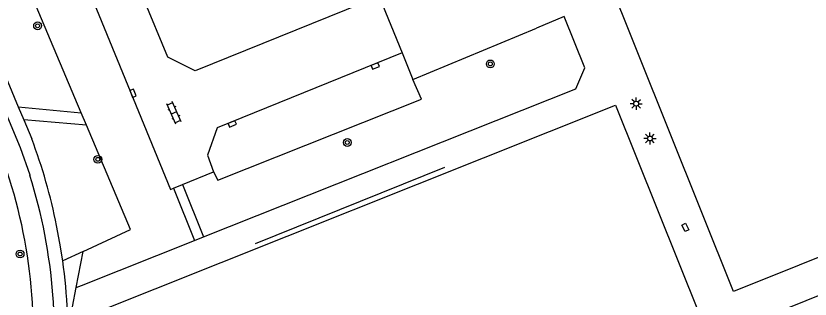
# Model space of a CAD drawing. Extents: x 137999 to 141000, y 397500 to 400501.
# Drawn here: x 138365.5 to 138446.7, y 399057.4 to 399086.4 of the extents above; entities that cross this region are included whole.
import ezdxf

# ---------------------------------------------------------------- set-up
doc = ezdxf.new("R2010")
doc.units = 0
for name, color, linetype in [('gg-afsc-hekwerk', 7, 'Continuous'), ('gg-knt-verharding', 7, 'Continuous'), ('gt-grn-groengrens', 7, 'Continuous'), ('gt-symb-boom', 7, 'Continuous'), ('gt-symb-klinker verharding', 7, 'Continuous'), ('gt-symb-kolk', 7, 'Continuous'), ('gt-symb-kolk center center', 7, 'Continuous'), ('gt-symb-lichtmast', 7, 'Continuous')]:
    doc.layers.add(name, color=color, linetype=linetype)

# ---------------------------------------------------------------- blocks, each defined once
blk = doc.blocks.new('gt0-BOOM')
at = {"layer": 'gt-symb-boom'}
for radius in [0.4, 0.2]:
    blk.add_circle((0, 0), radius, dxfattribs=at)
blk = doc.blocks.new('gt0-KOLK')
at = {"layer": 'gt-symb-kolk'}
blk.add_lwpolyline([(0, 0), (0.375, 0), (0.375, 0.4), (-0.375, 0.4), (-0.375, 0), (0, 0)], dxfattribs=at)
blk = doc.blocks.new('gt0-KL1')
at = {"layer": 'gt-symb-klinker verharding'}
for p, q in [((-1.15, 0.3), (1.15, 0.3)), ((-1, -0.3), (-1, 0.3)), ((-0.5, 0.3), (-0.5, 0.45)), ((0, -0.3), (0, 0.3)), ((0.5, 0.3), (0.5, 0.45)), ((1, -0.3), (1, 0.3)), ((-1.15, -0.3), (1.15, -0.3)), ((-0.5, -0.45), (-0.5, -0.3)), ((0.5, -0.45), (0.5, -0.3))]:
    blk.add_line(p, q, dxfattribs=at)
blk = doc.blocks.new('gt0-LMAST')
at = {"layer": 'gt-symb-lichtmast'}
for p, q in [((-0.182, 0.173), (-0.447, 0.438)), ((-0.005, 0.246), (-0.005, 0.621)), ((0.172, 0.173), (0.437, 0.438)), ((-0.255, -0.004), (-0.63, -0.004)), ((-0.182, -0.181), (-0.447, -0.446)), ((-0.005, -0.254), (-0.005, -0.629)), ((0.437, -0.446), (0.172, -0.181)), ((0.245, -0.004), (0.62, -0.004))]:
    blk.add_line(p, q, dxfattribs=at)
blk.add_circle((-0.005, -0.004), 0.25, dxfattribs=at)
blk = doc.blocks.new('gt0-KOLKCC')
at = {"layer": 'gt-symb-kolk center center'}
blk.add_lwpolyline([(-0.375, 0.2), (0.375, 0.2), (0.375, -0.2), (-0.375, -0.2)], close=True, dxfattribs=at)

msp = doc.modelspace()

# ---------------------------------------------------------------- linework, layer by layer
at = {"layer": 'gg-afsc-hekwerk'}
for p, q in [((138372.166, 399076.489), (138349.55, 399130.274)), ((138372.691, 399075.24), (138372.166, 399076.489)), ((138377.187, 399064.547), (138372.691, 399075.24)), ((138389.987, 399063.108), (138409.364, 399070.929)), ((138372.362, 399062.306), (138377.187, 399064.547)), ((138371.649, 399058.594), (138372.362, 399062.306)), ((138371.271, 399056.625), (138371.649, 399058.594))]:
    msp.add_line(p, q, dxfattribs=at)
at = {"layer": 'gg-knt-verharding'}
for p, q in [((138402.633, 399088.443), (138404.995, 399082.638)), ((138421.57, 399086.38), (138418.743, 399085.182)), ((138406.097, 399079.928), (138418.743, 399085.182)), ((138362.946, 399083.739), (138365.725, 399077.115)), ((138404.995, 399082.638), (138406.097, 399079.928)), ((138365.725, 399077.115), (138366.276, 399075.803)), ((138366.276, 399075.803), (138367.102, 399073.834)), ((138366.889, 399070.14), (138366.911, 399070.069)), ((138382.536, 399069.157), (138385.709, 399070.461)), ((138381.619, 399068.78), (138382.536, 399069.157)), ((138381.619, 399068.78), (138383.768, 399063.424)), ((138382.536, 399069.157), (138384.682, 399063.789)), ((138383.768, 399063.424), (138384.682, 399063.789)), ((138372.184, 399058.807), (138383.768, 399063.424)), ((138371.649, 399058.594), (138372.184, 399058.807))]:
    msp.add_line(p, q, dxfattribs=at)
for points in [[(138402.84, 399148.3), (138403.646, 399150.211), (138456.176, 399171.331), (138492.795, 399079.866), (138438.899, 399058.203), (138402.84, 399148.3)], [(138355.885, 399132.254), (138357.742, 399126.775), (138359.519, 399121.786), (138381.288, 399068.644), (138381.619, 399068.78)], [(138345.686, 399121.495), (138347.11, 399117.97), (138365.932, 399072.965), (138366.889, 399070.14)], [(138402.633, 399088.443), (138383.828, 399080.798), (138381.014, 399082.224), (138378.547, 399088.241), (138379.592, 399091.278), (138398.386, 399098.882)], [(138384.682, 399063.789), (138422.766, 399078.969), (138423.677, 399081.124), (138421.57, 399086.38)], [(138404.995, 399082.638), (138386.084, 399074.966), (138385.065, 399072.151), (138385.709, 399070.461)], [(138385.709, 399070.461), (138386.123, 399069.604), (138406.986, 399077.914), (138406.097, 399079.928)], [(138463.405, 398985.959), (138409.59, 398964.456), (138372.964, 399055.788), (138426.814, 399077.283), (138463.405, 398985.959)], [(138494.119, 399076.486), (138510.72, 399035.223), (138456.876, 399013.601), (138440.276, 399054.864), (138494.119, 399076.486)], [(138370.272, 399061.335), (138369.987, 399063.151), (138369.642, 399064.953)]]:
    msp.add_lwpolyline(points, dxfattribs=at)
for centre, radius, start, end in [((138313.972, 399053.835), 56.77, 11.29425, 20.62722), ((138314.333, 399053.764), 52.951, 353.0816, 21.02278), ((138314.941, 399053.725), 54.48, 351.25479, 17.45757), ((138316.184, 399053.771), 54.614, 2.41035, 7.96085)]:
    msp.add_arc(centre, radius, start, end, dxfattribs=at)
at = {"layer": 'gt-grn-groengrens'}
for p, q in [((138365.725, 399077.115), (138372.166, 399076.489)), ((138372.691, 399075.24), (138366.276, 399075.803)), ((138372.362, 399062.306), (138370.272, 399061.335))]:
    msp.add_line(p, q, dxfattribs=at)

# ---------------------------------------------------------------- block references
at = {"layer": 'gt-symb-boom'}
for p in [(138367.699, 399085.422), (138414.02, 399081.516), (138399.382, 399073.463), (138373.86, 399071.736), (138365.908, 399062.038)]:
    msp.add_blockref('gt0-BOOM', p, dxfattribs=at)
at = {"layer": 'gt-symb-klinker verharding', "rotation": 114.00319025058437}
msp.add_blockref('gt0-KL1', (138381.65, 399076.5), dxfattribs=at)
at = {"layer": 'gt-symb-kolk'}
for p, rotation in [((138402.169, 399081.491), -157.91835549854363), ((138377.274, 399078.438), -67.71962896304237), ((138387.545, 399075.559), -157.91835549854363)]:
    msp.add_blockref('gt0-KOLK', p, dxfattribs=dict(at, rotation=rotation))
at = {"layer": 'gt-symb-kolk center center', "rotation": 116.66750217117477}
msp.add_blockref('gt0-KOLKCC', (138433.971, 399064.761), dxfattribs=at)
at = {"layer": 'gt-symb-lichtmast'}
for p in [(138428.945, 399077.445), (138430.352, 399073.88)]:
    msp.add_blockref('gt0-LMAST', p, dxfattribs=at)

doc.saveas('drawing.dxf')
